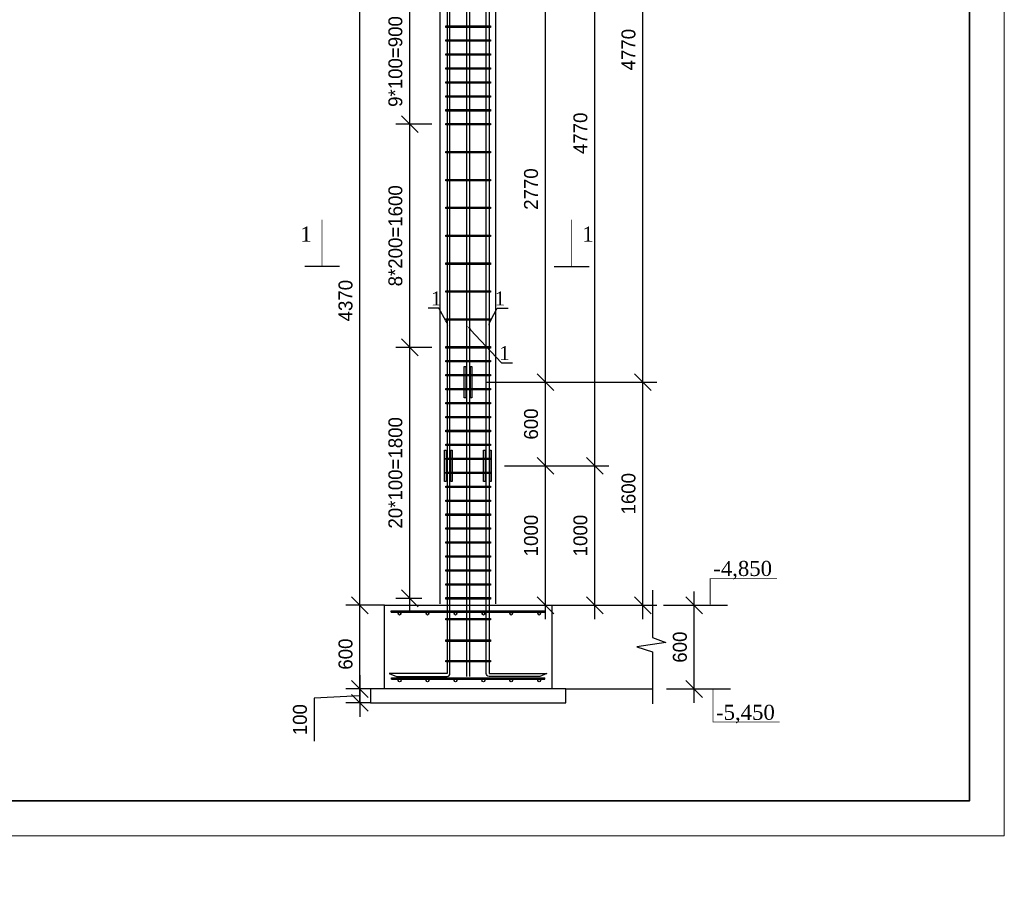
# Model space of a CAD drawing. Header units: millimetres. Extents: x -33345 to 4712671, y -3392 to 121473.
# Tile 484 of 656: x 2362936 to 2377052, y 43634 to 56208. Entities that reach past the tile are written whole.
import ezdxf
from ezdxf import colors
from ezdxf.entities.mleader import LeaderData, LeaderLine
from ezdxf.math import Vec2, Vec3

# ---------------------------------------------------------------- set-up
doc = ezdxf.new("R2010")
doc.units = ezdxf.units.MM
doc.linetypes.add('ACAD_ISO03W100', pattern=[30, 12, -18])
doc.layers.add('ACO-текст', color=7, linetype='Continuous', lineweight=20)
doc.styles.add('ISOCTEUR', font='isocpeui.ttf')
doc.styles.add('RUSS', font='RUSS.shx', dxfattribs={"width": 0.8, "oblique": 15, "height": 250})
doc.styles.add('SIMPLEX350', font='times.ttf', dxfattribs={"height": 350})
doc.styles.add('WMF-Times New Roman2', font='times.ttf')
doc.styles.add('X-U-RW-01$0$StyleROMANS', font='GOTHIC.TTF')
doc.dimstyles.new('ISO-100', dxfattribs={"dimtxt": 200, "dimasz": 120, "dimexe": 100, "dimexo": 100, "dimgap": 50, "dimtad": 1, "dimdec": 0, "dimtxsty": 'ISOCTEUR', "dimblk": 'OBLIQUE', "dimcen": 0, "dimdle": 100, "dimclrd": 256, "dimadec": 0, "dimazin": 0, "dimtfac": 1, "dimtdec": 0, "dimtmove": 0, "dimatfit": 3, "dimfxl": 1, "dimarcsym": 0})

# ---------------------------------------------------------------- blocks, each defined once
blk = doc.blocks.new('Qwet')
at = {"lineweight": 20}
blk.add_lwpolyline([(350715, -737612), (410115, -737612), (410115, -695612), (350715, -695612)], close=True, dxfattribs=at)
at = {"lineweight": 35}
blk.add_lwpolyline([(352715, -737112), (409615, -737112), (409615, -696112), (352715, -696112)], close=True, dxfattribs=at)
blk = doc.blocks.new('_Oblique')
at = {"color": 0, "linetype": 'ByBlock', "lineweight": -2}
blk.add_line((-0.5, -0.5), (0.5, 0.5), dxfattribs=at)
blk = doc.blocks.new('*D625')
at = {"lineweight": -2, "transparency": 16777216}
for p, q in [((2209158.6, 1403219.4), (2209158.6, 1402919.4)), ((2209158.6, 1403069.4), (2208831.9, 1403052.7)), ((2208831.9, 1403052.7), (2208831.9, 1402745.5))]:
    blk.add_line(p, q, dxfattribs=at)
at = {"color": 0, "lineweight": -2, "transparency": 16777216}
for p, q in [((2209234.3, 1403119.4), (2209058.6, 1403119.4)), ((2209234.3, 1403019.4), (2209058.6, 1403019.4))]:
    blk.add_line(p, q, dxfattribs=at)
at = {"layer": 'Defpoints', "color": 0, "lineweight": 0, "transparency": 16777216}
for p in [(2209334.3, 1403119.4), (2209158.6, 1403019.4), (2209334.3, 1403019.4)]:
    blk.add_point(p, dxfattribs=at)
at = {"lineweight": -2, "transparency": 16777216, "xscale": 120, "yscale": 120, "zscale": 120}
for p, rotation in [((2209158.6, 1403119.4), 90), ((2209158.6, 1403019.4), 270)]:
    blk.add_blockref('_Oblique', p, dxfattribs=dict(at, rotation=rotation))
at = {"color": 0, "transparency": 16777216, "insert": (2208729.4, 1402899.1), "char_height": 100, "attachment_point": 5, "rotation": 90, "style": 'X-U-RW-01$0$StyleROMANS'}
blk.add_mtext('100', dxfattribs=at)
blk = doc.blocks.new('*D626')
at = {"lineweight": -2, "transparency": 16777216}
blk.add_line((2209158.6, 1403019.4), (2209158.6, 1403819.4), dxfattribs=at)
at = {"color": 0, "lineweight": -2, "transparency": 16777216}
for p, q in [((2209334.3, 1403719.4), (2209058.6, 1403719.4)), ((2209234.3, 1403119.4), (2209058.6, 1403119.4))]:
    blk.add_line(p, q, dxfattribs=at)
at = {"layer": 'Defpoints', "color": 0, "lineweight": 0, "transparency": 16777216}
for p in [(2209158.6, 1403719.4), (2209434.3, 1403719.4), (2209334.3, 1403119.4)]:
    blk.add_point(p, dxfattribs=at)
at = {"lineweight": -2, "transparency": 16777216, "xscale": 120, "yscale": 120, "zscale": 120}
for p, rotation in [((2209158.6, 1403719.4), 90), ((2209158.6, 1403119.4), 270)]:
    blk.add_blockref('_Oblique', p, dxfattribs=dict(at, rotation=rotation))
at = {"color": 0, "transparency": 16777216, "insert": (2209056.1, 1403369.4), "char_height": 100, "attachment_point": 5, "rotation": 90, "style": 'X-U-RW-01$0$StyleROMANS'}
blk.add_mtext('600', dxfattribs=at)
blk = doc.blocks.new('*D627')
at = {"lineweight": -2, "transparency": 16777216}
blk.add_line((2211555.2, 1403019.4), (2211555.2, 1403819.4), dxfattribs=at)
at = {"color": 0, "lineweight": -2, "transparency": 16777216}
for p, q in [((2211355.6, 1403719.4), (2211655.2, 1403719.4)), ((2211355.6, 1403119.4), (2211655.2, 1403119.4))]:
    blk.add_line(p, q, dxfattribs=at)
at = {"layer": 'Defpoints', "color": 0, "lineweight": 0, "transparency": 16777216}
for p in [(2211255.6, 1403719.4), (2211555.2, 1403719.4), (2211255.6, 1403119.4)]:
    blk.add_point(p, dxfattribs=at)
at = {"lineweight": -2, "transparency": 16777216, "xscale": 120, "yscale": 120, "zscale": 120}
for p, rotation in [((2211555.2, 1403719.4), 90), ((2211555.2, 1403119.4), 270)]:
    blk.add_blockref('_Oblique', p, dxfattribs=dict(at, rotation=rotation))
at = {"color": 0, "transparency": 16777216, "insert": (2211452.7, 1403419.4), "char_height": 100, "attachment_point": 5, "rotation": 90, "style": 'X-U-RW-01$0$StyleROMANS'}
blk.add_mtext('600', dxfattribs=at)
blk = doc.blocks.new('*D618')
at = {"lineweight": -2, "transparency": 16777216}
blk.add_line((2210488.5, 1405219.5), (2210488.5, 1408189.4), dxfattribs=at)
at = {"color": 0, "lineweight": -2, "transparency": 16777216}
for p, q in [((2210234.3, 1408089.4), (2210588.5, 1408089.4)), ((2210234.3, 1405319.5), (2210588.5, 1405319.5))]:
    blk.add_line(p, q, dxfattribs=at)
at = {"layer": 'Defpoints', "color": 0, "lineweight": 0, "transparency": 16777216}
for p in [(2210134.3, 1408089.4), (2210488.5, 1408089.4), (2210134.3, 1405319.5)]:
    blk.add_point(p, dxfattribs=at)
at = {"lineweight": -2, "transparency": 16777216, "xscale": 120, "yscale": 120, "zscale": 120}
for p, rotation in [((2210488.5, 1408089.4), 90), ((2210488.5, 1405319.5), 270)]:
    blk.add_blockref('_Oblique', p, dxfattribs=dict(at, rotation=rotation))
at = {"color": 0, "transparency": 16777216, "insert": (2210386, 1406704.5), "char_height": 100, "attachment_point": 5, "rotation": 90, "style": 'X-U-RW-01$0$StyleROMANS'}
blk.add_mtext('2770', dxfattribs=at)
blk = doc.blocks.new('*D621')
at = {"lineweight": -2, "transparency": 16777216}
blk.add_line((2209158.6, 1403619.4), (2209158.6, 1408189.4), dxfattribs=at)
at = {"color": 0, "lineweight": -2, "transparency": 16777216}
for p, q in [((2209634.3, 1408089.4), (2209058.6, 1408089.4)), ((2209334.3, 1403719.4), (2209058.6, 1403719.4))]:
    blk.add_line(p, q, dxfattribs=at)
at = {"layer": 'Defpoints', "color": 0, "lineweight": 0, "transparency": 16777216}
for p in [(2209158.6, 1408089.4), (2209734.3, 1408089.4), (2209434.3, 1403719.4)]:
    blk.add_point(p, dxfattribs=at)
at = {"lineweight": -2, "transparency": 16777216, "xscale": 120, "yscale": 120, "zscale": 120}
for p, rotation in [((2209158.6, 1408089.4), 90), ((2209158.6, 1403719.4), 270)]:
    blk.add_blockref('_Oblique', p, dxfattribs=dict(at, rotation=rotation))
at = {"color": 0, "transparency": 16777216, "insert": (2209056.1, 1405904.4), "char_height": 100, "attachment_point": 5, "rotation": 90, "style": 'X-U-RW-01$0$StyleROMANS'}
blk.add_mtext('4370', dxfattribs=at)
blk = doc.blocks.new('*D624')
at = {"lineweight": -2, "transparency": 16777216}
blk.add_line((2210488.5, 1403619.4), (2210488.5, 1404819.5), dxfattribs=at)
at = {"color": 0, "lineweight": -2, "transparency": 16777216}
for p, q in [((2210195.2, 1404719.5), (2210588.5, 1404719.5)), ((2210194.3, 1403719.4), (2210588.5, 1403719.4))]:
    blk.add_line(p, q, dxfattribs=at)
at = {"layer": 'Defpoints', "color": 0, "lineweight": 0, "transparency": 16777216}
for p in [(2210095.2, 1404719.5), (2210488.5, 1404719.5), (2210094.3, 1403719.4)]:
    blk.add_point(p, dxfattribs=at)
at = {"lineweight": -2, "transparency": 16777216, "xscale": 120, "yscale": 120, "zscale": 120}
for p, rotation in [((2210488.5, 1404719.5), 90), ((2210488.5, 1403719.4), 270)]:
    blk.add_blockref('_Oblique', p, dxfattribs=dict(at, rotation=rotation))
at = {"color": 0, "transparency": 16777216, "insert": (2210386, 1404219.5), "char_height": 100, "attachment_point": 5, "rotation": 90, "style": 'X-U-RW-01$0$StyleROMANS'}
blk.add_mtext('1000', dxfattribs=at)
blk = doc.blocks.new('*D643')
at = {"lineweight": -2, "transparency": 16777216}
blk.add_line((2210488.5, 1404619.5), (2210488.5, 1405419.5), dxfattribs=at)
at = {"color": 0, "lineweight": -2, "transparency": 16777216}
for p, q in [((2210234.3, 1405319.5), (2210588.5, 1405319.5)), ((2210195.2, 1404719.5), (2210588.5, 1404719.5))]:
    blk.add_line(p, q, dxfattribs=at)
at = {"layer": 'Defpoints', "color": 0, "lineweight": 0, "transparency": 16777216}
for p in [(2210134.3, 1405319.5), (2210488.5, 1405319.5), (2210095.2, 1404719.5)]:
    blk.add_point(p, dxfattribs=at)
at = {"lineweight": -2, "transparency": 16777216, "xscale": 120, "yscale": 120, "zscale": 120}
for p, rotation in [((2210488.5, 1405319.5), 90), ((2210488.5, 1404719.5), 270)]:
    blk.add_blockref('_Oblique', p, dxfattribs=dict(at, rotation=rotation))
at = {"color": 0, "transparency": 16777216, "insert": (2210386, 1405019.5), "char_height": 100, "attachment_point": 5, "rotation": 90, "style": 'X-U-RW-01$0$StyleROMANS'}
blk.add_mtext('600', dxfattribs=at)
blk = doc.blocks.new('*D649')
at = {"lineweight": -2, "transparency": 16777216}
blk.add_line((2209516.1, 1403669.4), (2209516.1, 1405669.4), dxfattribs=at)
at = {"color": 0, "lineweight": -2, "transparency": 16777216}
for p, q in [((2209674.3, 1405569.4), (2209416.1, 1405569.4)), ((2209602.7, 1403769.4), (2209416.1, 1403769.4))]:
    blk.add_line(p, q, dxfattribs=at)
at = {"layer": 'Defpoints', "color": 0, "lineweight": 0, "transparency": 16777216}
for p in [(2209516.1, 1405569.4), (2209774.3, 1405569.4), (2209702.7, 1403769.4)]:
    blk.add_point(p, dxfattribs=at)
at = {"lineweight": -2, "transparency": 16777216, "xscale": 120, "yscale": 120, "zscale": 120}
for p, rotation in [((2209516.1, 1405569.4), 90), ((2209516.1, 1403769.4), 270)]:
    blk.add_blockref('_Oblique', p, dxfattribs=dict(at, rotation=rotation))
at = {"color": 0, "transparency": 16777216, "insert": (2209413.6, 1404669.4), "char_height": 100, "attachment_point": 5, "rotation": 90, "style": 'X-U-RW-01$0$StyleROMANS'}
blk.add_mtext('20*100=1800', dxfattribs=at)
blk = doc.blocks.new('*D299')
at = {"lineweight": -2, "transparency": 16777216}
blk.add_line((2209516.1, 1405469.4), (2209516.1, 1407269.4), dxfattribs=at)
at = {"color": 0, "lineweight": -2, "transparency": 16777216}
for p, q in [((2209674.3, 1407169.4), (2209416.1, 1407169.4)), ((2209674.3, 1405569.4), (2209416.1, 1405569.4))]:
    blk.add_line(p, q, dxfattribs=at)
at = {"layer": 'Defpoints', "color": 0, "lineweight": 30, "transparency": 16777216}
for p in [(2209516.1, 1407169.4), (2209774.3, 1407169.4), (2209774.3, 1405569.4)]:
    blk.add_point(p, dxfattribs=at)
at = {"lineweight": -2, "transparency": 16777216, "xscale": 120, "yscale": 120, "zscale": 120}
for p, rotation in [((2209516.1, 1407169.4), 90), ((2209516.1, 1405569.4), 270)]:
    blk.add_blockref('_Oblique', p, dxfattribs=dict(at, rotation=rotation))
at = {"color": 0, "transparency": 16777216, "insert": (2209413.6, 1406369.4), "char_height": 100, "attachment_point": 5, "rotation": 90, "style": 'X-U-RW-01$0$StyleROMANS'}
blk.add_mtext('8*200=1600', dxfattribs=at)
blk = doc.blocks.new('*D298')
at = {"lineweight": -2, "transparency": 16777216}
blk.add_line((2209516.1, 1407069.4), (2209516.1, 1408169.4), dxfattribs=at)
at = {"color": 0, "lineweight": -2, "transparency": 16777216}
for p, q in [((2209674.3, 1408069.4), (2209416.1, 1408069.4)), ((2209674.3, 1407169.4), (2209416.1, 1407169.4))]:
    blk.add_line(p, q, dxfattribs=at)
at = {"layer": 'Defpoints', "color": 0, "lineweight": 30, "transparency": 16777216}
for p in [(2209516.1, 1408069.4), (2209774.3, 1408069.4), (2209774.3, 1407169.4)]:
    blk.add_point(p, dxfattribs=at)
at = {"lineweight": -2, "transparency": 16777216, "xscale": 120, "yscale": 120, "zscale": 120}
for p, rotation in [((2209516.1, 1408069.4), 90), ((2209516.1, 1407169.4), 270)]:
    blk.add_blockref('_Oblique', p, dxfattribs=dict(at, rotation=rotation))
at = {"color": 0, "transparency": 16777216, "insert": (2209413.6, 1407619.4), "char_height": 100, "attachment_point": 5, "rotation": 90, "style": 'X-U-RW-01$0$StyleROMANS'}
blk.add_mtext('9*100=900', dxfattribs=at)
blk = doc.blocks.new('*D300')
at = {"lineweight": -2, "transparency": 16777216}
blk.add_line((2210842.3, 1403619.4), (2210842.3, 1404819.5), dxfattribs=at)
at = {"color": 0, "lineweight": -2, "transparency": 16777216}
for p, q in [((2210200.7, 1404719.5), (2210942.3, 1404719.5)), ((2210634.3, 1403719.4), (2210942.3, 1403719.4))]:
    blk.add_line(p, q, dxfattribs=at)
at = {"layer": 'Defpoints', "color": 0, "lineweight": 30, "transparency": 16777216}
for p in [(2210100.7, 1404719.5), (2210842.3, 1404719.5), (2210534.3, 1403719.4)]:
    blk.add_point(p, dxfattribs=at)
at = {"lineweight": -2, "transparency": 16777216, "xscale": 120, "yscale": 120, "zscale": 120}
for p, rotation in [((2210842.3, 1404719.5), 90), ((2210842.3, 1403719.4), 270)]:
    blk.add_blockref('_Oblique', p, dxfattribs=dict(at, rotation=rotation))
at = {"color": 0, "transparency": 16777216, "insert": (2210739.7, 1404219.5), "char_height": 100, "attachment_point": 5, "rotation": 90, "style": 'X-U-RW-01$0$StyleROMANS'}
blk.add_mtext('1000', dxfattribs=at)
blk = doc.blocks.new('*D590')
at = {"lineweight": -2, "transparency": 16777216}
blk.add_line((2211186.8, 1403619.4), (2211186.8, 1405419.5), dxfattribs=at)
at = {"color": 0, "lineweight": -2, "transparency": 16777216}
for p, q in [((2210062.2, 1405319.5), (2211286.8, 1405319.5)), ((2210978.9, 1403719.4), (2211286.8, 1403719.4))]:
    blk.add_line(p, q, dxfattribs=at)
at = {"layer": 'Defpoints', "color": 0, "lineweight": 0, "transparency": 16777216}
for p in [(2209962.2, 1405319.5), (2211186.8, 1405319.5), (2210878.9, 1403719.4)]:
    blk.add_point(p, dxfattribs=at)
at = {"lineweight": -2, "transparency": 16777216, "xscale": 120, "yscale": 120, "zscale": 120}
for p, rotation in [((2211186.8, 1405319.5), 90), ((2211186.8, 1403719.4), 270)]:
    blk.add_blockref('_Oblique', p, dxfattribs=dict(at, rotation=rotation))
at = {"color": 0, "transparency": 16777216, "insert": (2211084.3, 1404519.5), "char_height": 100, "attachment_point": 5, "rotation": 90, "style": 'X-U-RW-01$0$StyleROMANS'}
blk.add_mtext('1600', dxfattribs=at)
blk = doc.blocks.new('*D591')
at = {"lineweight": -2, "transparency": 16777216}
blk.add_line((2210842.3, 1404619.5), (2210842.3, 1409589.4), dxfattribs=at)
at = {"color": 0, "lineweight": -2, "transparency": 16777216}
for p, q in [((2210200.7, 1409489.4), (2210942.3, 1409489.4)), ((2210634.3, 1404719.5), (2210942.3, 1404719.5))]:
    blk.add_line(p, q, dxfattribs=at)
at = {"layer": 'Defpoints', "color": 0, "lineweight": 0, "transparency": 16777216}
for p in [(2210100.7, 1409489.4), (2210842.3, 1409489.4), (2210534.3, 1404719.5)]:
    blk.add_point(p, dxfattribs=at)
at = {"lineweight": -2, "transparency": 16777216, "xscale": 120, "yscale": 120, "zscale": 120}
for p, rotation in [((2210842.3, 1409489.4), 90), ((2210842.3, 1404719.5), 270)]:
    blk.add_blockref('_Oblique', p, dxfattribs=dict(at, rotation=rotation))
at = {"color": 0, "transparency": 16777216, "insert": (2210739.7, 1407104.5), "char_height": 100, "attachment_point": 5, "rotation": 90, "style": 'X-U-RW-01$0$StyleROMANS'}
blk.add_mtext('4770', dxfattribs=at)
blk = doc.blocks.new('*D592')
at = {"lineweight": -2, "transparency": 16777216}
blk.add_line((2211186.8, 1405219.5), (2211186.8, 1410189.4), dxfattribs=at)
at = {"color": 0, "lineweight": -2, "transparency": 16777216}
for p, q in [((2210062.2, 1410089.4), (2211286.8, 1410089.4)), ((2210978.9, 1405319.5), (2211286.8, 1405319.5))]:
    blk.add_line(p, q, dxfattribs=at)
at = {"layer": 'Defpoints', "color": 0, "lineweight": 0, "transparency": 16777216}
for p in [(2209962.2, 1410089.4), (2211186.8, 1410089.4), (2210878.9, 1405319.5)]:
    blk.add_point(p, dxfattribs=at)
at = {"lineweight": -2, "transparency": 16777216, "xscale": 120, "yscale": 120, "zscale": 120}
for p, rotation in [((2211186.8, 1410089.4), 90), ((2211186.8, 1405319.5), 270)]:
    blk.add_blockref('_Oblique', p, dxfattribs=dict(at, rotation=rotation))
at = {"color": 0, "transparency": 16777216, "insert": (2211084.3, 1407704.5), "char_height": 100, "attachment_point": 5, "rotation": 90, "style": 'X-U-RW-01$0$StyleROMANS'}
blk.add_mtext('4770', dxfattribs=at)
blk = doc.blocks.new('пкпп')
at = {"color": 106}
for p, q in [((2209734.3, 1403729.7), (2209734.3, 1427189.4)), ((2210134.3, 1403729.7), (2210134.3, 1427189.4)), ((2209384.1, 1403679.4), (2210484.1, 1403679.4)), ((2209384.1, 1403669.4), (2209384.1, 1403679.4)), ((2209384.1, 1403669.4), (2210484.1, 1403669.4)), ((2210134.3, 1403719.4), (2211255.6, 1403719.4)), ((2210484.1, 1403669.4), (2210484.1, 1403679.4)), ((2209384.3, 1403199.4), (2210484.3, 1403199.4)), ((2209384.3, 1403189.4), (2209384.3, 1403199.4)), ((2209384.3, 1403189.4), (2210484.3, 1403189.4)), ((2210484.3, 1403189.4), (2210484.3, 1403199.4)), ((2210634.3, 1403119.4), (2211255.6, 1403119.4))]:
    blk.add_line(p, q, dxfattribs=at)
at = {"color": 106, "lineweight": 30}
for p, q in [((2209012.9, 1406150.4), (2208762.9, 1406150.4)), ((2210551.8, 1406150.4), (2210801.8, 1406150.4)), ((2211544.5, 1403719.4), (2211794.5, 1403719.4)), ((2211564.6, 1403119.4), (2211814.6, 1403119.4))]:
    blk.add_line(p, q, dxfattribs=at)
at = {"color": 106, "linetype": 'ACAD_ISO03W100', "ltscale": 5}
blk.add_line((2210134.3, 1403719.4), (2211505.4, 1403719.4), dxfattribs=at)
for points in [[(2209784.3, 1429269.4), (2209784.3, 1403229.7), (2209369.2, 1403229.7), (2209420.8, 1403209.7), (2209784.3, 1403209.7, 0.414214), (2209804.3, 1403229.7), (2209804.3, 1429269.4)], [(2210084.3, 1429269.4), (2210084.3, 1403229.7), (2210499.5, 1403229.7), (2210447.8, 1403209.7), (2210084.3, 1403209.7, -0.414214), (2210064.3, 1403229.7), (2210064.3, 1429269.4)]]:
    blk.add_lwpolyline(points, format="xyb")
for points in [[(2209925.6, 1403209.7), (2209925.6, 1420289.4)], [(2209945.6, 1420289.4), (2209945.6, 1403209.7)]]:
    blk.add_lwpolyline(points)
for points in [[(2209774.3, 1407874.4), (2210094.3, 1407874.4), (2210094.3, 1407864.4), (2209774.3, 1407864.4)], [(2209774.3, 1407774.4), (2210094.3, 1407774.4), (2210094.3, 1407764.4), (2209774.3, 1407764.4)], [(2209774.3, 1407674.4), (2210094.3, 1407674.4), (2210094.3, 1407664.4), (2209774.3, 1407664.4)], [(2209774.3, 1407574.4), (2210094.3, 1407574.4), (2210094.3, 1407564.4), (2209774.3, 1407564.4)], [(2209774.3, 1407474.4), (2210094.3, 1407474.4), (2210094.3, 1407464.4), (2209774.3, 1407464.4)], [(2209774.3, 1407374.4), (2210094.3, 1407374.4), (2210094.3, 1407364.4), (2209774.3, 1407364.4)], [(2209774.3, 1407274.4), (2210094.3, 1407274.4), (2210094.3, 1407264.4), (2209774.3, 1407264.4)], [(2209774.3, 1407174.4), (2210094.3, 1407174.4), (2210094.3, 1407164.4), (2209774.3, 1407164.4)], [(2209774.3, 1406974.4), (2210094.3, 1406974.4), (2210094.3, 1406964.4), (2209774.3, 1406964.4)], [(2209774.3, 1406774.4), (2210094.3, 1406774.4), (2210094.3, 1406764.4), (2209774.3, 1406764.4)], [(2209774.3, 1406574.4), (2210094.3, 1406574.4), (2210094.3, 1406564.4), (2209774.3, 1406564.4)], [(2209774.3, 1406374.4), (2210094.3, 1406374.4), (2210094.3, 1406364.4), (2209774.3, 1406364.4)], [(2209774.3, 1406174.4), (2210094.3, 1406174.4), (2210094.3, 1406164.4), (2209774.3, 1406164.4)], [(2209774.3, 1405974.4), (2210094.3, 1405974.4), (2210094.3, 1405964.4), (2209774.3, 1405964.4)], [(2209774.3, 1405774.4), (2210094.3, 1405774.4), (2210094.3, 1405764.4), (2209774.3, 1405764.4)], [(2209774.3, 1405574.4), (2210094.3, 1405574.4), (2210094.3, 1405564.4), (2209774.3, 1405564.4)], [(2209774.3, 1405474.4), (2210094.3, 1405474.4), (2210094.3, 1405464.4), (2209774.3, 1405464.4)], [(2209774.3, 1405374.4), (2210094.3, 1405374.4), (2210094.3, 1405364.4), (2209774.3, 1405364.4)], [(2209774.3, 1405274.4), (2210094.3, 1405274.4), (2210094.3, 1405264.4), (2209774.3, 1405264.4)], [(2209774.3, 1405174.4), (2210094.3, 1405174.4), (2210094.3, 1405164.4), (2209774.3, 1405164.4)], [(2209774.3, 1405074.4), (2210094.3, 1405074.4), (2210094.3, 1405064.4), (2209774.3, 1405064.4)], [(2209774.3, 1404974.4), (2210094.3, 1404974.4), (2210094.3, 1404964.4), (2209774.3, 1404964.4)], [(2209774.3, 1404874.4), (2210094.3, 1404874.4), (2210094.3, 1404864.4), (2209774.3, 1404864.4)], [(2209774.3, 1404774.4), (2210094.3, 1404774.4), (2210094.3, 1404764.4), (2209774.3, 1404764.4)], [(2209774.3, 1404674.4), (2210094.3, 1404674.4), (2210094.3, 1404664.4), (2209774.3, 1404664.4)], [(2209774.3, 1404574.4), (2210094.3, 1404574.4), (2210094.3, 1404564.4), (2209774.3, 1404564.4)], [(2209774.3, 1404474.4), (2210094.3, 1404474.4), (2210094.3, 1404464.4), (2209774.3, 1404464.4)], [(2209774.3, 1404374.4), (2210094.3, 1404374.4), (2210094.3, 1404364.4), (2209774.3, 1404364.4)], [(2209774.3, 1404274.4), (2210094.3, 1404274.4), (2210094.3, 1404264.4), (2209774.3, 1404264.4)], [(2209774.3, 1404174.4), (2210094.3, 1404174.4), (2210094.3, 1404164.4), (2209774.3, 1404164.4)], [(2209774.3, 1404074.4), (2210094.3, 1404074.4), (2210094.3, 1404064.4), (2209774.3, 1404064.4)], [(2209774.3, 1403974.4), (2210094.3, 1403974.4), (2210094.3, 1403964.4), (2209774.3, 1403964.4)], [(2209774.3, 1403874.4), (2210094.3, 1403874.4), (2210094.3, 1403864.4), (2209774.3, 1403864.4)], [(2209774.3, 1403774.4), (2210094.3, 1403774.4), (2210094.3, 1403764.4), (2209774.3, 1403764.4)], [(2209774.3, 1403624.5), (2210094.3, 1403624.5), (2210094.3, 1403614.5), (2209774.3, 1403614.5)], [(2209774.3, 1403470.7), (2210094.3, 1403470.7), (2210094.3, 1403460.7), (2209774.3, 1403460.7)], [(2209774.3, 1403324.5), (2210094.3, 1403324.5), (2210094.3, 1403314.5), (2209774.3, 1403314.5)]]:
    blk.add_lwpolyline(points, close=True)
at = {"color": 106}
for points in [[(2208887.9, 1406150.4, 0, 81, 0), (2208887.9, 1406260.4, 5.4, 5.4, 0), (2208887.9, 1406484.6, 5.4, 5.4, 0)], [(2210676.8, 1406150.4, 0, 81, 0), (2210676.8, 1406260.4, 5.4, 5.4, 0), (2210676.8, 1406484.6, 5.4, 5.4, 0)], [(2211669.5, 1403719.4, 0, 81, 0), (2211669.5, 1403829.4, 5.4, 5.4, 0), (2211669.5, 1403911, 5.4, 5.4, 0), (2212147.8, 1403911, 5.4, 5.4, 0)], [(2211689.6, 1403119.4, 0, 81, 0), (2211689.6, 1403009.4, 5.4, 5.4, 0), (2211689.6, 1402881.8, 5.4, 5.4, 0), (2212167.9, 1402881.8, 5.4, 5.4, 0)]]:
    blk.add_lwpolyline(points, format="xyseb", dxfattribs=at)
at = {"color": 106, "lineweight": 30}
for points in [[(2209907.3, 1405431.5), (2209918.3, 1405431.5), (2209918.3, 1405207.5), (2209907.3, 1405207.5)], [(2209951.2, 1405431.5), (2209962.2, 1405431.5), (2209962.2, 1405207.5), (2209951.2, 1405207.5)], [(2209765.8, 1404831.5), (2209776.9, 1404831.5), (2209776.9, 1404607.5), (2209765.8, 1404607.5)], [(2209809.7, 1404831.5), (2209820.7, 1404831.5), (2209820.7, 1404607.5), (2209809.7, 1404607.5)], [(2210045.8, 1404831.5), (2210056.9, 1404831.5), (2210056.9, 1404607.5), (2210045.8, 1404607.5)], [(2210089.7, 1404831.5), (2210100.7, 1404831.5), (2210100.7, 1404607.5), (2210089.7, 1404607.5)], [(2209334.3, 1403719.4), (2210534.3, 1403719.4), (2210534.3, 1403119.4), (2209334.3, 1403119.4)]]:
    blk.add_lwpolyline(points, close=True, dxfattribs=at)
at = {"color": 106}
blk.add_lwpolyline([(2211255.6, 1403827.9), (2211255.6, 1403487.7), (2211352, 1403453.4), (2211144.2, 1403421.3), (2211255.6, 1403386.9), (2211255.6, 1403013.9)], dxfattribs=at)
blk.add_lwpolyline([(2209234.3, 1403019.4), (2210634.3, 1403019.4), (2210634.3, 1403119.4), (2209234.3, 1403119.4)], close=True, dxfattribs=at)
for centre in [(2209443.7, 1403659.4), (2209643.7, 1403659.4), (2209843.7, 1403659.4), (2210043.7, 1403659.4), (2210243.7, 1403659.4), (2210443.7, 1403659.4), (2209443.7, 1403179.4), (2209643.7, 1403179.4), (2209843.7, 1403179.4), (2210043.7, 1403179.4), (2210243.7, 1403179.4), (2210443.7, 1403179.4)]:
    blk.add_circle(centre, 10, dxfattribs=at)
at = {"color": 106, "char_height": 108, "attachment_point": 5, "style": 'WMF-Times New Roman2'}
for s, insert in [('1', (2208771.7, 1406381.6)), ('1', (2210793, 1406381.6)), ('{\\fTimes New Roman|b0|i0|c238|p18;-}4{\\fTimes New Roman|b0|i0|c238|p18;,}850', (2211902.3, 1403971)), ('{\\fTimes New Roman|b0|i0|c238|p18;-}5{\\fTimes New Roman|b0|i0|c238|p18;,}450', (2211922.4, 1402939))]:
    blk.add_mtext(s, dxfattribs=dict(at, insert=insert))
at = {"color": 106}
for base, p1, p2, override, picture, middle in [((2211186.8, 1410089.4), (2210878.9, 1405319.5), (2209962.2, 1410089.4), {"dimtxt": 100, "dimtxsty": 'X-U-RW-01$0$StyleROMANS', "dimtmove": 1}, '*D592', (2211084.3, 1407704.5)), ((2210842.3, 1409489.4), (2210534.3, 1404719.5), (2210100.7, 1409489.4), {"dimtxt": 100, "dimtxsty": 'X-U-RW-01$0$StyleROMANS', "dimtmove": 1}, '*D591', (2210739.7, 1407104.5)), ((2209158.6, 1408089.4), (2209434.3, 1403719.4), (2209734.3, 1408089.4), {"dimtxt": 100, "dimtxsty": 'X-U-RW-01$0$StyleROMANS', "dimtmove": 1}, '*D621', (2209056.1, 1405904.4)), ((2210488.5, 1408089.4), (2210134.3, 1405319.5), (2210134.3, 1408089.4), {"dimtxt": 100, "dimtxsty": 'X-U-RW-01$0$StyleROMANS'}, '*D618', (2210386, 1406704.5)), ((2211186.8, 1405319.5), (2210878.9, 1403719.4), (2209962.2, 1405319.5), {"dimtxt": 100, "dimtxsty": 'X-U-RW-01$0$StyleROMANS', "dimtmove": 1}, '*D590', (2211084.3, 1404519.5)), ((2210488.5, 1404719.5), (2210094.3, 1403719.4), (2210095.2, 1404719.5), {"dimtxt": 100, "dimtxsty": 'X-U-RW-01$0$StyleROMANS', "dimtmove": 1}, '*D624', (2210386, 1404219.5)), ((2210842.3, 1404719.5), (2210534.3, 1403719.4), (2210100.7, 1404719.5), {"dimtxt": 100, "dimtxsty": 'X-U-RW-01$0$StyleROMANS', "dimtmove": 1}, '*D300', (2210739.7, 1404219.5)), ((2211555.2, 1403719.4), (2211255.6, 1403119.4), (2211255.6, 1403719.4), {"dimtxt": 100, "dimtxsty": 'X-U-RW-01$0$StyleROMANS', "dimtmove": 1}, '*D627', (2211452.7, 1403419.4))]:
    dim = blk.add_linear_dim(base=base, p1=p1, p2=p2, angle=90, dimstyle='ISO-100', override=override, dxfattribs=at)
    dim.commit()
    dim.dimension.update_dxf_attribs({"geometry": picture, "text_midpoint": middle})
for base, p1, p2, text, picture, middle in [((2209516.1, 1408069.4), (2209774.3, 1407169.4), (2209774.3, 1408069.4), '9*100=<>', '*D298', (2209413.6, 1407619.4)), ((2209516.1, 1407169.4), (2209774.3, 1405569.4), (2209774.3, 1407169.4), '8*200=<>', '*D299', (2209413.6, 1406369.4)), ((2209516.1, 1405569.4), (2209702.7, 1403769.4), (2209774.3, 1405569.4), '20*100=<>', '*D649', (2209413.6, 1404669.4))]:
    dim = blk.add_linear_dim(base=base, p1=p1, p2=p2, angle=90, text=text, dimstyle='ISO-100', override={"dimtxt": 100, "dimtxsty": 'X-U-RW-01$0$StyleROMANS', "dimtmove": 1}, dxfattribs=at)
    dim.commit()
    dim.dimension.update_dxf_attribs({"geometry": picture, "text_midpoint": middle})
dim = blk.add_linear_dim(base=(2210488.5, 1405319.5), p1=(2210095.2, 1404719.5), p2=(2210134.3, 1405319.5), angle=90, dimstyle='ISO-100', override={"dimtxt": 100, "dimtxsty": 'X-U-RW-01$0$StyleROMANS'})
dim.commit()
dim.dimension.update_dxf_attribs({"geometry": '*D643', "text_midpoint": (2210386, 1405019.5)})
for base, p2, override, picture, middle in [((2209158.6, 1403719.4), (2209434.3, 1403719.4), {"dimtxt": 100, "dimtxsty": 'X-U-RW-01$0$StyleROMANS'}, '*D626', (2209158.6, 1403369.4)), ((2209158.6, 1403019.4), (2209334.3, 1403019.4), {"dimtxt": 100, "dimtxsty": 'X-U-RW-01$0$StyleROMANS', "dimtmove": 1}, '*D625', (2208831.9, 1403002.7))]:
    dim = blk.add_linear_dim(base=base, p1=(2209334.3, 1403119.4), p2=p2, angle=90, dimstyle='ISO-100', override=override, dxfattribs=at)
    dim.commit()
    dim.dimension.update_dxf_attribs({"geometry": picture, "text_midpoint": middle, "dimtype": 128})
at = {"color": 106, "lineweight": 30}
ml = blk.add_multileader_mtext('Standard', dxfattribs=at)
ml.set_content('1', color=106, style='SIMPLEX350')
ml.set_leader_properties()
ml.build(insert=Vec2(0, 0))
ml.multileader.update_dxf_attribs({"text_left_attachment_type": 6, "text_right_attachment_type": 6, "dogleg_length": 0.141, "arrow_head_size": 39.3})
ctx = ml.context
ctx.base_point, ctx.char_height, ctx.arrow_head_size, ctx.landing_gap_size, ctx.plane_origin = Vec3(2209684.8, 1405850.3), 100, 39.3, 0.785, Vec3(2207932, 1402432.4)
ctx.left_attachment, ctx.right_attachment, ctx.text_align_type = 6, 6, 1
notes = []
notes.append((ctx, [(1, (1, 1, 0), (2209725.1, 1405850.3), (-1, 0), 0.141, [(1, [(2209793.1, 1405724.7)], 0, [])])]))
ctx.mtext.insert, ctx.mtext.alignment, ctx.mtext.flow_direction = Vec3(2209706, 1405970.3), 2, 5
ml = blk.add_multileader_mtext('Standard', dxfattribs=at)
ml.set_content('1', color=106, style='SIMPLEX350')
ml.set_leader_properties()
ml.build(insert=Vec2(0, 0))
ml.multileader.update_dxf_attribs({"text_left_attachment_type": 6, "text_right_attachment_type": 6, "dogleg_length": 0.36, "arrow_head_size": 39.3})
ctx = ml.context
ctx.base_point, ctx.char_height, ctx.arrow_head_size, ctx.landing_gap_size, ctx.plane_origin = Vec3(2210143.7, 1405850.3), 100, 39.3, 0.785, Vec3(2211936.6, 1402432.4)
ctx.left_attachment, ctx.right_attachment, ctx.text_align_type = 6, 6, 1
notes.append((ctx, [(1, (1, 1, 0), (2210143.5, 1405850.3), (1, 0), 0.141, [(1, [(2210075.5, 1405724.7)], 0, [])])]))
ctx.mtext.insert, ctx.mtext.alignment, ctx.mtext.flow_direction = Vec3(2210162.6, 1405970.3), 2, 5
ml = blk.add_multileader_mtext('Standard', dxfattribs=at)
ml.set_content('1', color=106, style='SIMPLEX350')
ml.set_leader_properties()
ml.build(insert=Vec2(0, 0))
ml.multileader.update_dxf_attribs({"text_left_attachment_type": 6, "text_right_attachment_type": 6, "dogleg_length": 0.36, "arrow_head_size": 39.3})
ctx = ml.context
ctx.base_point, ctx.char_height, ctx.arrow_head_size, ctx.landing_gap_size, ctx.plane_origin = Vec3(2210175.1, 1405458.4), 100, 39.3, 0.785, Vec3(2211786.7, 1402432.4)
ctx.left_attachment, ctx.right_attachment, ctx.text_align_type = 6, 6, 1
notes.append((ctx, [(1, (1, 1, 0), (2210174.9, 1405458.4), (1, 0), 0.141, [(1, [(2209925.6, 1405724.7)], 0, [])])]))
ctx.mtext.insert, ctx.mtext.alignment, ctx.mtext.flow_direction = Vec3(2210195.1, 1405578.4), 2, 5
for ctx, leaders in notes:
    for number, flags, end, landing, length, lines in leaders:
        leader = LeaderData()
        leader.index, (leader.has_last_leader_line, leader.has_dogleg_vector, leader.attachment_direction) = number, flags
        leader.last_leader_point, leader.dogleg_vector, leader.dogleg_length = Vec3(end), Vec3(landing), length
        for number, points, colour, breaks in lines:
            line = LeaderLine()
            line.index, line.vertices, line.color, line.breaks = number, Vec3.list(points), colors.encode_raw_color(colour), breaks
            leader.lines.append(line)
        ctx.leaders.append(leader)

msp = doc.modelspace()

# ---------------------------------------------------------------- block references
at = {"rotation": 270}
msp.add_blockref('Qwet', (3072664.059, 454616.444, 1359241.5), dxfattribs=at)
at = {"color": 6, "lineweight": 30, "xscale": 2, "yscale": 2, "zscale": 2}
msp.add_blockref('пкпп', (-2050504.05, -2759630.453), dxfattribs=at)

# ---------------------------------------------------------------- texts
at = {"layer": 'ACO-текст', "char_height": 300, "width": 18353.93755, "attachment_point": 1, "line_spacing_factor": 1.2, "style": 'RUSS'}
for insert in [(2219467.004, 70189.721, 1359241.5), (2303467.004, 70189.721, 1359241.5), (2345467.004, 70189.721, 1359241.5)]:
    msp.add_mtext('\\A1;\\pi-600,l600,t600;1.^IОбщие указания см. на л. КЖ-\\P2.^ICтыки рабочей арматуры должны быть выполнены согласно "Детали А" (сварное соединение {\\A0;L\\H0.7x;\\S^ н;}=dх10х1.3), где d-диаметр рабочей арматуры колонны. Для d=28А400, {\\A0;L\\H0.7x;\\S^ н;}=364мм. Стыки необходимо размещать вне зоны действия максимальных усилий, согласно (КМК 2.01.03-96). Допускается двусторонние швы длиной 4хd{\\H0.7x;\\S^ н;} для соединения арматуры классов А240, А300, А400.\\P3.^IСоединения пересечений стержней арматуры выполнять вязаными стальной отожженной проволокой d=0.8-1.0мм. Применение ручной электродуговой сварки не допускается! \\P{\\A0;4.^IОпалубку колонн снимать после набора прочности бетона не менее \\fISOCPEUR|b0|i1|c238|p34;70%\\fISOCPEUR|b0|i1|c204|p34;.\\P}5.^IКолонны замаркированы на л. КЖ-__\\P6.^IЗакладные детали МН1 учтены в расходе на л. КЖ-__  Ориентацию закладных деталей уточнять по месту - располагать только со стороны примыкания кирпичных стен.', dxfattribs=dict(at, insert=insert))

doc.saveas('drawing.dxf')
